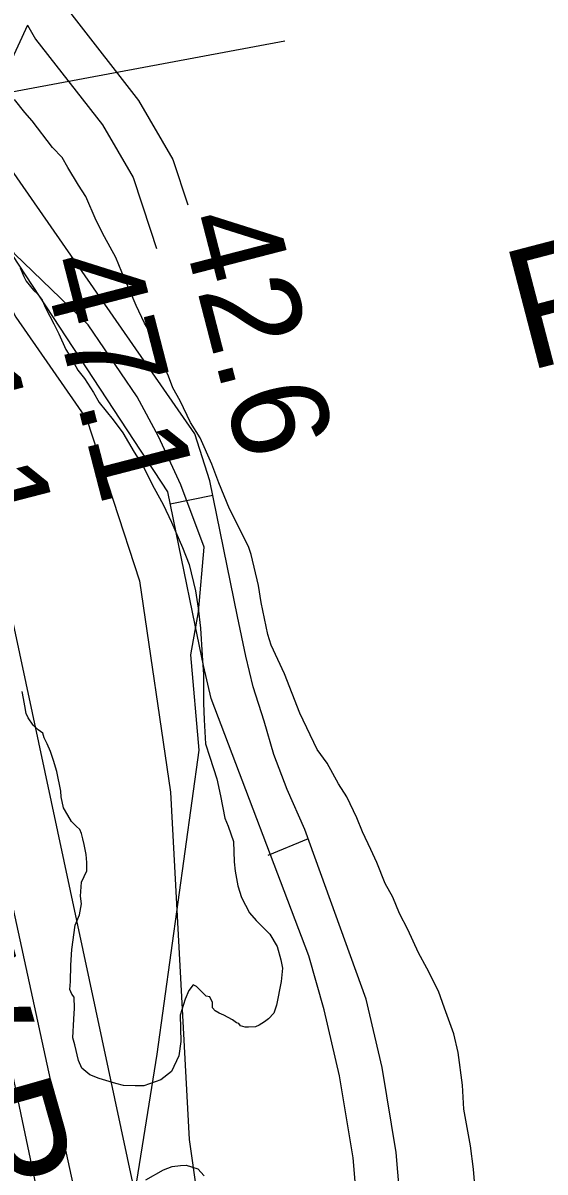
# Model space of a CAD drawing. Extents: x 3250478 to 3288318, y 788638 to 816472.
# Drawn here: x 3278029 to 3278390, y 798809 to 799603 of the extents above; entities that cross this region are included whole.
import ezdxf

# ---------------------------------------------------------------- set-up
doc = ezdxf.new("R2010")
doc.units = 0
for name, color, linetype in [('V-RIVR-RANG', 7, 'Continuous'), ('V-RIVR-RANG-IDEN', 7, 'Continuous'), ('V-ROAD-CNTR', 7, 'Continuous'), ('V-SITE-VEGE', 7, 'Continuous'), ('V-TOPO-MAJR', 7, 'Continuous'), ('V-TOPO-MINR', 7, 'Continuous'), ('V-TOPO-WATR-IDEN', 7, 'Continuous')]:
    doc.layers.add(name, color=color, linetype=linetype)

msp = doc.modelspace()

# ---------------------------------------------------------------- linework, layer by layer
at = {"layer": 'V-RIVR-RANG'}
msp.add_line((3278209.84, 799590.92), (3277167.86, 799396.31), dxfattribs=at)
at = {"layer": 'V-ROAD-CNTR'}
for p, q in [((3278130.54, 799271.12), (3278159.93, 799277.14)), ((3278198.36, 799028.35), (3278226.09, 799039.82))]:
    msp.add_line(p, q, dxfattribs=at)
for points in [[(3278293.89, 798738.32), (3278286.76, 798822.65), (3278277.05, 798881.55), (3278266.05, 798928.8), (3278223.57, 799045.9), (3278211.46, 799073.58), (3278202.28, 799097.72), (3278195.51, 799120.87), (3278187.77, 799144.61), (3278182.76, 799165.71), (3278177.11, 799193.23), (3278157.92, 799286.96), (3278147.5, 799319.37), (3278012.99, 799512.97), (3277849.71, 799761.52), (3277829.72, 799824.98), (3277815.74, 799887.63), (3277778.83, 800044.16), (3277752.51, 800122.81), (3277716.1, 800237.58)], [(3278271.3, 798417), (3278259.57, 798458.37), (3278252.99, 798493.67), (3278253, 798516.91), (3278254.75, 798547.16), (3278260.81, 798616.3), (3278264.94, 798670.53), (3278263.91, 798736.82), (3278256.96, 798818.94), (3278247.61, 798875.7), (3278237, 798921.3), (3278226.4, 798958.58), (3278158.86, 799136.48), (3278153.46, 799159.23), (3278147.72, 799187.2), (3278128.86, 799279.34), (3277937.01, 799571.29), (3277875.55, 799664.61)], [(3278055.35, 799621.18), (3278062.33, 799609.07), (3278108.5, 799549.84), (3278132.27, 799509.1), (3278142.67, 799477.78)], [(3278031.83, 799601.9), (3277994.03, 799520.27)], [(3278031.83, 799601.9), (3278037.38, 799592.27), (3278083.6, 799532.98), (3278104.79, 799496.68), (3278116.92, 799460.13)], [(3278100, 798756.96), (3278121.4, 798890.73), (3278150.57, 799100.81), (3278144.75, 799166.7), (3278150.01, 799196.52), (3278153.9, 799241), (3278137.82, 799284.25), (3278122.4, 799317.69), (3278107.51, 799345.09), (3278073.69, 799394.67), (3278022.8, 799443.77), (3277977.06, 799519.33), (3277946, 799580.03)], [(3278116.92, 799460.13), (3278121.11, 799447.47)]]:
    msp.add_lwpolyline(points, dxfattribs=at)
at = {"layer": 'V-SITE-VEGE'}
for p, q in [((3278029.95, 799541.51), (3278022.66, 799550.47)), ((3278034.98, 799535.72), (3278029.95, 799541.51)), ((3278049.04, 799517.23), (3278034.98, 799535.72)), ((3278055.73, 799510.4), (3278049.04, 799517.23)), ((3278059.72, 799503.5), (3278055.73, 799510.4)), ((3278067.11, 799491.3), (3278059.72, 799503.5)), ((3278072.21, 799483.35), (3278067.11, 799491.3)), ((3278079.18, 799466.81), (3278072.21, 799483.35)), ((3278084.92, 799455.64), (3278079.18, 799466.81)), ((3278092.92, 799441.29), (3278084.92, 799455.64)), ((3278097, 799431.15), (3278092.92, 799441.29)), ((3278106.87, 799408.21), (3278097, 799431.15)), ((3278112.64, 799395.96), (3278106.87, 799408.21)), ((3278117.76, 799387.47), (3278112.64, 799395.96)), ((3278121.81, 799378.41), (3278117.76, 799387.47)), ((3278124.19, 799370.92), (3278121.81, 799378.41)), ((3278129.41, 799359.19), (3278124.19, 799370.92)), ((3278132.35, 799351.17), (3278129.41, 799359.19)), ((3278137.48, 799342.14), (3278132.35, 799351.17)), ((3278144.41, 799327.22), (3278137.48, 799342.14)), ((3278151.21, 799316.62), (3278144.41, 799327.22)), ((3278159.32, 799298.5), (3278151.21, 799316.62)), ((3278164.02, 799285.67), (3278159.32, 799298.5)), ((3278171.59, 799267.53), (3278164.02, 799285.67)), ((3278177.32, 799256.36), (3278171.59, 799267.53)), ((3278184.81, 799240.92), (3278177.32, 799256.36)), ((3278186.58, 799236.11), (3278184.81, 799240.92)), ((3278191.54, 799214.65), (3278186.58, 799236.11)), ((3278193.51, 799202.82), (3278191.54, 799214.65)), ((3278197.96, 799180.81), (3278193.51, 799202.82)), ((3278200.34, 799173.32), (3278197.96, 799180.81)), ((3278209.57, 799153.6), (3278200.34, 799173.32)), ((3278220.12, 799126.36), (3278209.57, 799153.6)), ((3278232.21, 799101.34), (3278220.12, 799126.36)), ((3278238.98, 799091.82), (3278232.21, 799101.34)), ((3278246.97, 799077.47), (3278238.98, 799091.82)), ((3278252.64, 799068.45), (3278246.97, 799077.47)), ((3278259.55, 799054.08), (3278252.64, 799068.45)), ((3278263.62, 799044.47), (3278259.55, 799054.08)), ((3278269.39, 799032.22), (3278263.62, 799044.47)), ((3278273.45, 799023.16), (3278269.39, 799032.22)), ((3278279.28, 799008.75), (3278273.45, 799023.16)), ((3278284.43, 798999.18), (3278279.28, 799008.75)), ((3278289.08, 798987.97), (3278284.43, 798999.18)), ((3278294.82, 798976.8), (3278289.08, 798987.97)), ((3278302.32, 798960.82), (3278294.82, 798976.8)), ((3278308.05, 798950.18), (3278302.32, 798960.82)), ((3278316.09, 798934.22), (3278308.05, 798950.18)), ((3278320.22, 798922.46), (3278316.09, 798934.22)), ((3278326.69, 798904.82), (3278320.22, 798922.46)), ((3278329.78, 798891.95), (3278326.69, 798904.82)), ((3278332.62, 798869.34), (3278329.78, 798891.95)), ((3278333.65, 798852.63), (3278332.62, 798869.34)), ((3278338.19, 798827.37), (3278333.65, 798852.63)), ((3278340.3, 798811.23), (3278338.19, 798827.37)), ((3278342.01, 798790.21), (3278340.3, 798811.23))]:
    msp.add_line(p, q, dxfattribs=at)
for points in [[(3278026.75, 799434.1), (3278029.09, 799428.23), (3278030.8, 799425.04), (3278035.85, 799418.71), (3278038.63, 799416.09), (3278042, 799411.87), (3278044.33, 799405.99), (3278050.06, 799395.36), (3278053.51, 799388.44), (3278058.15, 799377.78), (3278062.12, 799371.42), (3278066.68, 799363.45), (3278071.18, 799357.64), (3278077.4, 799348.1), (3278081.39, 799341.2), (3278090.94, 799329.06), (3278097.69, 799320.08), (3278105.65, 799306.81), (3278111.32, 799297.8), (3278119.36, 799281.83), (3278125.64, 799270.67), (3278131.41, 799258.42), (3278138.96, 799240.82), (3278143.63, 799229.08), (3278147.96, 799210.83), (3278149.94, 799199.01), (3278151.44, 799185.01), (3278152.54, 799166.13), (3278153.47, 799153.2), (3278153.53, 799133.21), (3278153.87, 799121.87), (3278154.91, 799105.16), (3278157.88, 799096.06), (3278162.65, 799081.08), (3278165.17, 799069.27), (3278168.33, 799053.7), (3278170.66, 799048.37), (3278174.21, 799037.67), (3278174.64, 799023.64), (3278175.37, 799017.17), (3278177.3, 799006.97), (3278179.7, 798998.94), (3278185.42, 798988.3), (3278189.9, 798983.03), (3278199.37, 798973.59), (3278204.48, 798965.1), (3278206.92, 798955.99), (3278208.17, 798950.09), (3278207.36, 798940.88), (3278204.07, 798924.58), (3278202.08, 798919.11), (3278198.41, 798915.22), (3278195.78, 798912.98), (3278192.06, 798910.71), (3278189.4, 798909.55), (3278184.54, 798909.4), (3278182.38, 798909.34), (3278179.11, 798910.32), (3278177.98, 798911.91), (3278176.35, 798912.4), (3278173.58, 798914.48), (3278167.55, 798917.54), (3278164.26, 798919.06), (3278161.52, 798920.6), (3278159.83, 798922.71), (3278159.72, 798926.49), (3278157.99, 798930.22), (3278155.27, 798930.68), (3278148.58, 798937.5), (3278146.39, 798938.52), (3278143.27, 798934.64), (3278140.75, 798928.62), (3278137.29, 798917.71), (3278137.84, 798899.36), (3278136.51, 798889.6), (3278131.44, 798878.64), (3278124.04, 798873.02), (3278112.28, 798868.89), (3278106.34, 798868.71), (3278098.23, 798869), (3278092.79, 798870.46), (3278081.34, 798873.9), (3278074.79, 798876.41), (3278069.24, 798881.1), (3278066.92, 798886.43), (3278064.43, 798897.16), (3278063.21, 798901.99), (3278063.9, 798914.97), (3278064.21, 798922.55), (3278063.99, 798930.1), (3278062.31, 798932.21), (3278061.13, 798935.42), (3278061.51, 798940.83), (3278061.71, 798952.19), (3278062.46, 798963.01), (3278064.66, 798979.83), (3278067.69, 798986.94), (3278069.08, 798994.54), (3278068.38, 798999.93), (3278069.17, 799009.67), (3278072.72, 799017.34)], [(3278072.72, 799017.34), (3278072.87, 799023.12), (3278072.4, 799028.62), (3278070.97, 799035.61), (3278069.93, 799039.56), (3278069.21, 799043.21), (3278067.9, 799045.92), (3278065.38, 799048.3), (3278062.23, 799051.57), (3278059.65, 799055.77), (3278056.75, 799060.89), (3278054.99, 799068.48), (3278054.87, 799072.46), (3278052.01, 799086.14), (3278049.64, 799093.72), (3278047.62, 799099.78), (3278045.32, 799105.22), (3278043.36, 799109.44), (3278042.35, 799112.47), (3278039.22, 799114.83), (3278035.75, 799118.09), (3278032.24, 799123.18), (3278030.92, 799126.2), (3278029.85, 799131.37), (3278029.08, 799136.55), (3278028.02, 799141.41)], [(3278113.66, 798803.88), (3278125.88, 798810.72), (3278131.75, 798813.06), (3278137.67, 798813.78), (3278141.45, 798813.89), (3278149.63, 798811.44), (3278154.09, 798806.71)]]:
    msp.add_lwpolyline(points, dxfattribs=at)
at = {"layer": 'V-TOPO-MAJR'}
msp.add_lwpolyline([(3278089.17, 798555.25), (3277935.6, 799284.28), (3277764.12, 799668.25), (3277635.52, 799955.69), (3277543.37, 800238.84), (3277487.68, 800500.52), (3277466.32, 800777.21), (3277455.67, 801043.17), (3277457.88, 801261.94), (3277460.9, 801413.77)], dxfattribs=at)
at = {"layer": 'V-TOPO-MINR'}
for points in [[(3277523.26, 801428.23), (3277537.24, 801268.36), (3277556.44, 800938.05), (3277584.25, 800657.07), (3277618.48, 800369.65), (3277717.03, 800000.71), (3277736.32, 799944.94), (3277873.52, 799696.1), (3278023.57, 799400.07), (3278072.88, 799329.28), (3278109.31, 799217.74), (3278130.72, 799071.88), (3278143.51, 798831.66), (3278179.45, 798580.15)], [(3278153.5, 798572.99), (3277999.94, 799290.69), (3277939.93, 799415.11), (3277701.99, 799887.04), (3277671.98, 799966.41), (3277605.56, 800208.79), (3277534.9, 800607.75), (3277519.95, 800809.37), (3277511.45, 801096.78), (3277509.36, 801300.54), (3277502.47, 801423.41)], [(3277481.68, 801418.59), (3277481.5, 801379.9), (3277477.17, 801223.33), (3277477.07, 800884.45), (3277500.57, 800567.01), (3277543.4, 800350.37), (3277588.39, 800172.33), (3277667.68, 799929.95), (3277954.9, 799294.99), (3277965.62, 799262.82), (3278010.6, 799041.89), (3278114.98, 798562.37)]]:
    msp.add_lwpolyline(points, dxfattribs=at)

# ---------------------------------------------------------------- texts
at = {"layer": 'V-RIVR-RANG'}
for s, p in [('42.6', (3278136.5, 799467.08)), ('47.1', (3278040.79, 799437.76)), ('41.1', (3277944.02, 799412.52))]:
    msp.add_text(s, height=67, rotation=284.47833, dxfattribs=at).set_placement(p)
at = {"layer": 'V-RIVR-RANG-IDEN'}
msp.add_text('R-258.8', height=83, rotation=14.6177, dxfattribs=at).set_placement((3278377.16, 799362.58))
at = {"layer": 'V-TOPO-WATR-IDEN'}
msp.add_text('L.W.R.P.', height=83, rotation=285.84367, dxfattribs=at).set_placement((3277903.09, 799080.05))

doc.saveas('drawing.dxf')
